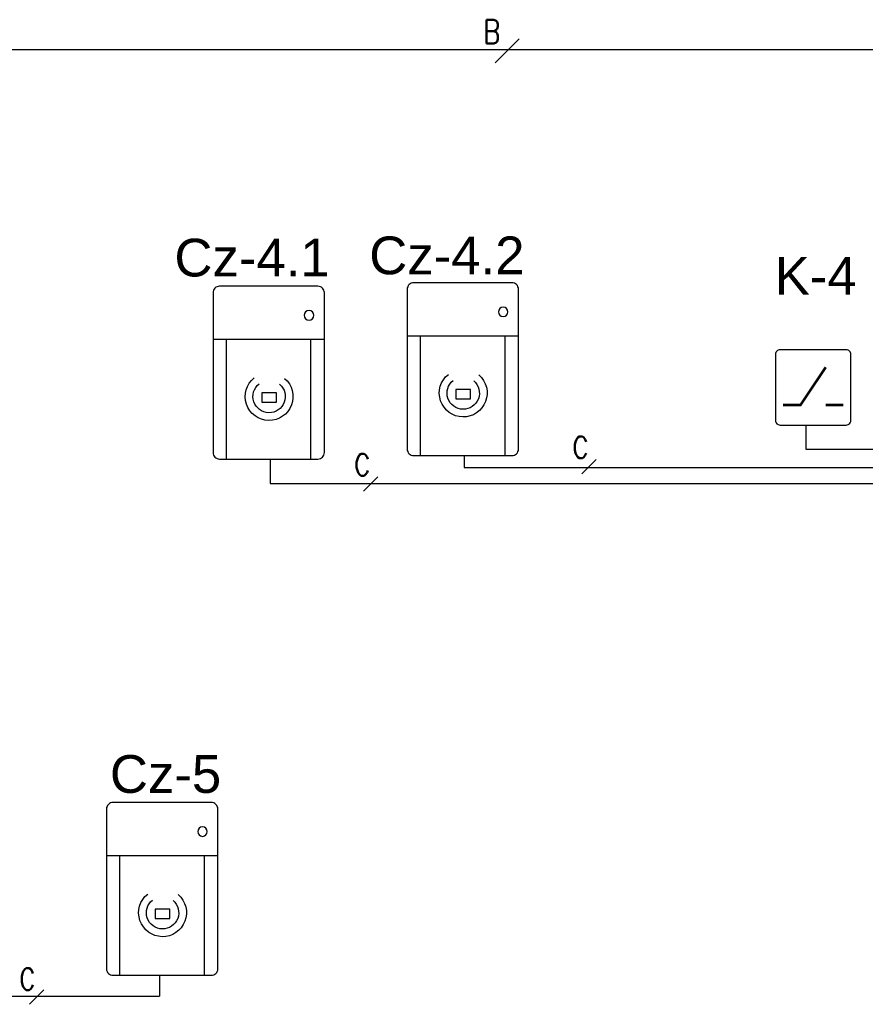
# Model space of a CAD drawing. Header units: millimetres. Extents: x -7023 to 53801, y 9849 to 33561.
# Tile 507 of 537: x 30035 to 30557, y 27988 to 28595. Entities that reach past the tile are written whole.
import ezdxf
from ezdxf.enums import TextEntityAlignment as Align

# ---------------------------------------------------------------- set-up
doc = ezdxf.new("R2010")
doc.units = ezdxf.units.MM
doc.layers.get('0').update_dxf_attribs({"lineweight": 9})
doc.layers.add('IE_SKD', color=6, linetype='Continuous')
doc.layers.add('IE_VSS', color=6, linetype='Continuous')
doc.styles.add('SIMPLEX', font='simplex.shx', dxfattribs={"width": 0.8, "height": 2})
doc.styles.get("Standard").update_dxf_attribs({"font": 'arial.ttf'})

# ---------------------------------------------------------------- blocks, each defined once
blk = doc.blocks.new('AAT_CZYTNIK')
blk.add_lwpolyline([(1, 32.39), (19.45, 32.39, -0.414214), (20.65, 31.19), (20.65, 1.2, -0.414214), (19.45, 0), (1, 0, -0.414214), (-0.2, 1.2), (-0.2, 31.19, -0.414214)], format="xyb", close=True)
for points in [[(-0.2, 22.39), (20.65, 22.39)], [(2.32, 0), (2.32, 22.39)], [(18.13, 0), (18.13, 22.39)]]:
    blk.add_lwpolyline(points)
blk.add_lwpolyline([(8.78, 12.41), (11.54, 12.41), (11.54, 10.65), (8.78, 10.65)], close=True)
blk.add_circle((2.67, 26.94), 0.897)
for radius in [4.48, 3.03]:
    blk.add_arc((10.15, 11.72), radius, 130.5263, 51.5272)
blk = doc.blocks.new('AAT_KONTRKTRON')
blk.add_lwpolyline([(1, -8.27), (18.44, -8.27, 0.414214), (19.64, -7.07), (19.64, 10.37, 0.414214), (18.44, 11.57), (1, 11.57, 0.414214), (-0.2, 10.37), (-0.2, -7.07, 0.414214)], format="xyb", close=True)
at = {"const_width": 0.661}
for points in [[(1.78, -2.98), (6.41, -2.98), (13.03, 6.94)], [(13.03, -2.98), (17.66, -2.98)]]:
    blk.add_lwpolyline(points, dxfattribs=at)

msp = doc.modelspace()

# ---------------------------------------------------------------- linework, layer by layer
at = {"layer": 'IE_SKD', "color": 5}
for p, q in [((29420.88, 28576.96, 346.72), (30503.27, 28576.96, 346.72)), ((30116.35, 28576.96, 346.72), (30894.58, 28576.96, 346.72))]:
    msp.add_line(p, q, dxfattribs=at)
at = {"layer": 'IE_SKD', "color": 4}
for p, q in [((30519.94, 28345.52, 2103.15), (30519.94, 28330.72, 2103.15)), ((30519.94, 28330.72, 2103.15), (30812.87, 28330.72, 2103.15))]:
    msp.add_line(p, q, dxfattribs=at)
at = {"layer": 'IE_SKD', "color": 92}
for p, q in [((30189.74, 28324.55, 2103.15), (30189.74, 28309.53, 2103.15)), ((30309.39, 28326.67, 2744.21), (30309.39, 28319.38, 2744.21)), ((30309.39, 28319.38, 2744.21), (30812.7, 28319.38, 2744.21)), ((30189.74, 28309.53, 2103.15), (30812.87, 28309.53, 2103.15)), ((30121.56, 28006.21, 1545.47), (30121.56, 27993.37, 1545.47)), ((29483.46, 27993.37, 1545.47), (30121.56, 27993.37, 1545.47))]:
    msp.add_line(p, q, dxfattribs=at)
at = {"layer": 'IE_VSS', "color": 5, "elevation": 1202.97}
msp.add_lwpolyline([(30328.47, 28568.86), (30343.31, 28583.71)], dxfattribs=at)
msp.add_lwpolyline([(30328.47, 28568.86), (30343.31, 28583.71)], dxfattribs=at)
at = {"layer": 'IE_VSS', "color": 92}
for points, elevation in [([(30381.77, 28315.41), (30390.68, 28324.31)], 3042.77), ([(30247.25, 28304.66), (30256.15, 28313.57)], 2401.71), ([(30041.35, 27988.4), (30050.25, 27997.3)], 1202.97)]:
    msp.add_lwpolyline(points, dxfattribs=dict(at, elevation=elevation))

# ---------------------------------------------------------------- block references
at = {"layer": 'IE_SKD'}
for name, p, xscale, yscale, zscale in [('AAT_CZYTNIK', (30342.15, 28326.67, 2744.21), -3.289610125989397, 3.289610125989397, 3.289610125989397), ('AAT_CZYTNIK', (30222.49, 28324.55, 2103.15), -3.289610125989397, 3.289610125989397, 3.289610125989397), ('AAT_KONTRKTRON', (30501.7, 28364.9, 1942.35), 2.341076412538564, 2.341076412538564, 2.341076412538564), ('AAT_CZYTNIK', (30156.81, 28006.27, 904.41), -3.289610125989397, 3.289610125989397, 3.289610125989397)]:
    msp.add_blockref(name, p, dxfattribs=dict(at, xscale=xscale, yscale=yscale, zscale=zscale))

# ---------------------------------------------------------------- texts
at = {"layer": 'IE_SKD', "linetype": 'Continuous'}
for s, p in [('Cz-4.1', (30130.71, 28460.38, 2744.21)), ('Cz-4.2', (30250.81, 28461.75, 3385.27)), ('K-4', (30500.7, 28449.19, 2744.21)), ('Cz-5', (30090.96, 28142.01, 1545.47))]:
    msp.add_text(s, height=23.27, dxfattribs=at).set_placement(p, align=Align.TOP_LEFT)
at = {"layer": 'IE_VSS', "color": 5, "style": 'SIMPLEX', "width": 0.8}
msp.add_text('B', height=14.77, dxfattribs=at).set_placement((30331.67, 28580.65, 1202.97), align=Align.RIGHT)
msp.add_text('B', height=14.77, dxfattribs=at).set_placement((30331.67, 28580.65, 1202.97), align=Align.RIGHT)
at = {"layer": 'IE_VSS', "color": 92, "style": 'SIMPLEX', "width": 0.8}
for p in [(30385.86, 28325.03, 3042.77), (30251.33, 28314.29, 2401.71), (30044.9, 27997.21, 1202.97)]:
    msp.add_text('C', height=13.43, dxfattribs=at).set_placement(p, align=Align.RIGHT)

doc.saveas('drawing.dxf')
